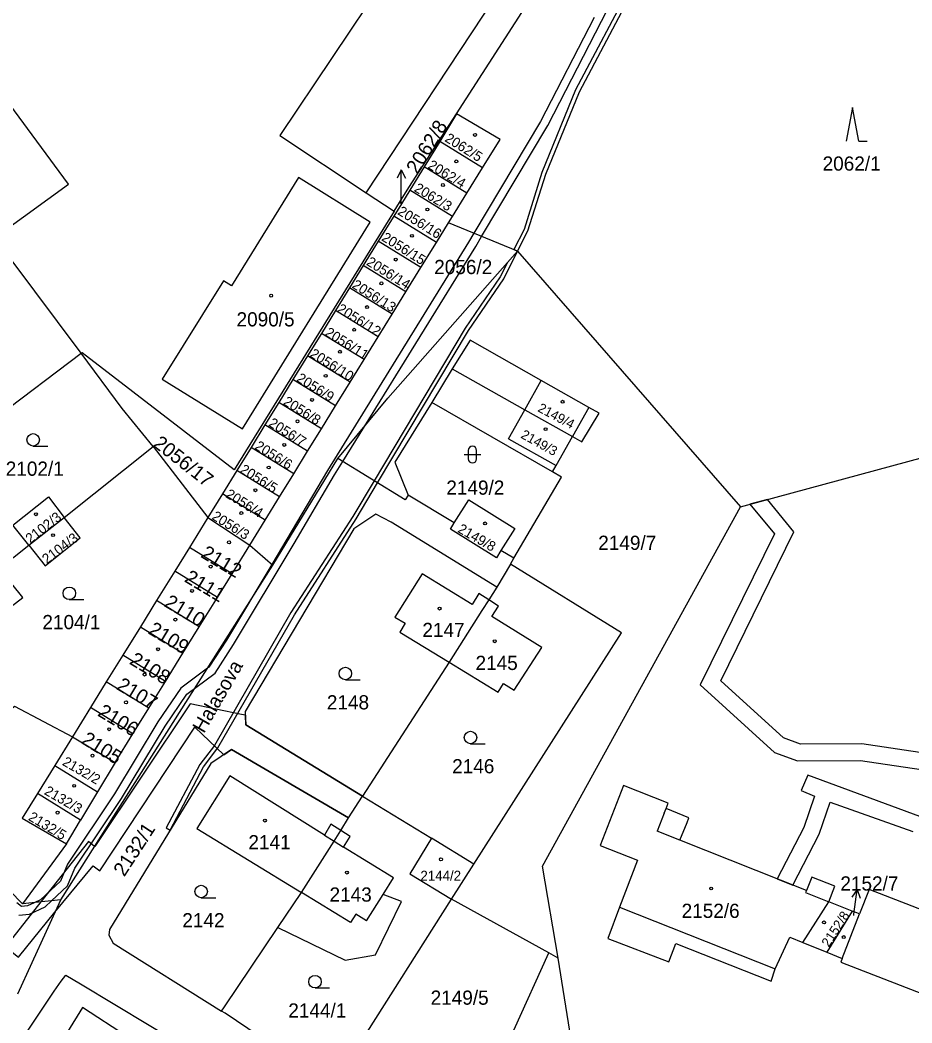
# Model space of a CAD drawing. Extents: x -869103 to -863415, y -1015889 to -1012477.
# Drawn here: x -866176.8 to -866069.9, y -1014663.5 to -1014543.4 of the extents above; entities that cross this region are included whole.
import ezdxf

# ---------------------------------------------------------------- set-up
doc = ezdxf.new("R2010")
doc.units = 0
for name, color, linetype in [('Hranice parcel', 7, 'Continuous'), ('Parcelní čísla', 7, 'Continuous'), ('Pop  PČ popisy', 7, 'Continuous'), ('Vnitřní kresba', 7, 'Continuous'), ('Věcná břemena k části', 7, 'Continuous'), ('Značky budov', 7, 'Continuous'), ('Značky kultur', 7, 'Continuous')]:
    doc.layers.add(name, color=color, linetype=linetype)

msp = doc.modelspace()

# ---------------------------------------------------------------- linework, layer by layer
at = {"layer": 'Hranice parcel'}
for p, q in [((-866124.45, -1014554.62), (-866107.43, -1014528.11)), ((-866124.45, -1014554.62), (-866126.47, -1014557.93)), ((-866119.24, -1014557.68), (-866124.45, -1014554.62)), ((-866121.35, -1014561.08), (-866119.24, -1014557.68)), ((-866126.47, -1014557.93), (-866128.34, -1014560.97)), ((-866121.35, -1014561.08), (-866126.47, -1014557.93)), ((-866128.34, -1014560.97), (-866130.06, -1014563.76)), ((-866123.23, -1014564.12), (-866128.34, -1014560.97)), ((-866123.23, -1014564.12), (-866121.35, -1014561.08)), ((-866130.06, -1014563.76), (-866131.07, -1014565.4)), ((-866124.95, -1014566.91), (-866130.06, -1014563.76)), ((-866124.95, -1014566.91), (-866123.23, -1014564.12)), ((-866131.07, -1014565.4), (-866131.99, -1014566.89)), ((-866131.92, -1014566.3), (-866131.28, -1014565.26)), ((-866131.07, -1014565.4), (-866131.28, -1014565.26)), ((-866131.99, -1014566.89), (-866133.85, -1014569.89)), ((-866126.88, -1014570.04), (-866131.99, -1014566.89)), ((-866125.43, -1014567.69), (-866124.95, -1014566.91)), ((-866126.88, -1014570.04), (-866125.43, -1014567.69)), ((-866117.16, -1014571.07), (-866125.43, -1014567.69)), ((-866133.85, -1014569.89), (-866135.64, -1014572.8)), ((-866128.73, -1014573.04), (-866133.85, -1014569.89)), ((-866128.73, -1014573.04), (-866126.88, -1014570.04)), ((-866169.45, -1014583.3), (-866177.83, -1014572.07)), ((-866117.16, -1014571.07), (-866090.45, -1014601.7)), ((-866135.64, -1014572.8), (-866137.29, -1014575.47)), ((-866130.53, -1014575.96), (-866135.64, -1014572.8)), ((-866130.53, -1014575.96), (-866128.73, -1014573.04)), ((-866137.29, -1014575.47), (-866138.96, -1014578.17)), ((-866132.17, -1014578.62), (-866137.29, -1014575.47)), ((-866132.17, -1014578.62), (-866130.53, -1014575.96)), ((-866138.96, -1014578.17), (-866140.65, -1014580.92)), ((-866133.84, -1014581.33), (-866138.96, -1014578.17)), ((-866133.84, -1014581.33), (-866132.17, -1014578.62)), ((-866140.65, -1014580.92), (-866142.3, -1014583.6)), ((-866135.54, -1014584.07), (-866140.65, -1014580.92)), ((-866135.54, -1014584.07), (-866133.84, -1014581.33)), ((-866122.85, -1014581.75), (-866125, -1014585.17)), ((-866208.54, -1014612.93), (-866169.45, -1014583.3)), ((-866142.3, -1014583.6), (-866144.06, -1014586.45)), ((-866137.19, -1014586.75), (-866142.3, -1014583.6)), ((-866137.19, -1014586.75), (-866135.54, -1014584.07)), ((-866125, -1014585.17), (-866127.43, -1014589.19)), ((-866144.06, -1014586.45), (-866145.76, -1014589.2)), ((-866138.95, -1014589.6), (-866144.06, -1014586.45)), ((-866138.95, -1014589.6), (-866137.19, -1014586.75)), ((-866145.76, -1014589.2), (-866147.42, -1014591.89)), ((-866140.65, -1014592.36), (-866145.76, -1014589.2)), ((-866140.65, -1014592.36), (-866138.95, -1014589.6)), ((-866112.98, -1014597.52), (-866127.43, -1014589.19)), ((-866109.45, -1014593.92), (-866107.38, -1014590.5)), ((-866147.42, -1014591.89), (-866149.08, -1014594.59)), ((-866142.31, -1014595.04), (-866147.42, -1014591.89)), ((-866142.31, -1014595.04), (-866140.65, -1014592.36)), ((-866110.58, -1014593.28), (-866109.45, -1014593.92)), ((-866171.49, -1014602.97), (-866160.79, -1014594.49)), ((-866160.79, -1014594.49), (-866154.24, -1014602.99)), ((-866149.08, -1014594.59), (-866150.79, -1014597.36)), ((-866143.97, -1014597.74), (-866149.08, -1014594.59)), ((-866143.97, -1014597.74), (-866142.31, -1014595.04)), ((-866150.79, -1014597.36), (-866152.52, -1014600.15)), ((-866145.68, -1014600.51), (-866150.79, -1014597.36)), ((-866145.68, -1014600.51), (-866143.97, -1014597.74)), ((-866152.52, -1014600.15), (-866154.24, -1014602.99)), ((-866147.4, -1014603.3), (-866152.52, -1014600.15)), ((-866147.4, -1014603.3), (-866145.68, -1014600.51)), ((-866124.73, -1014603.61), (-866130.27, -1014600.3)), ((-866114.18, -1014644.74), (-866090.45, -1014601.7)), ((-866175.71, -1014606.31), (-866171.49, -1014602.97)), ((-866154.24, -1014602.99), (-866156.44, -1014606.56)), ((-866154.24, -1014602.99), (-866149.24, -1014606.31)), ((-866149.24, -1014606.31), (-866147.4, -1014603.3)), ((-866179.24, -1014609.1), (-866175.71, -1014606.31)), ((-866156.44, -1014606.56), (-866158.2, -1014609.4)), ((-866151.34, -1014609.72), (-866156.44, -1014606.56)), ((-866151.34, -1014609.72), (-866149.24, -1014606.31)), ((-866117.6, -1014607.87), (-866119.15, -1014606.94)), ((-866118.02, -1014608.59), (-866117.6, -1014607.87)), ((-866118.02, -1014608.59), (-866119.64, -1014611.32)), ((-866158.2, -1014609.4), (-866160.39, -1014612.92)), ((-866153.1, -1014612.57), (-866158.2, -1014609.4)), ((-866153.1, -1014612.57), (-866151.34, -1014609.72)), ((-866119.64, -1014611.32), (-866120.6, -1014612.84)), ((-866160.39, -1014612.92), (-866162.33, -1014616.07)), ((-866155.29, -1014616.09), (-866160.39, -1014612.92)), ((-866155.29, -1014616.09), (-866153.1, -1014612.57)), ((-866162.33, -1014616.07), (-866164.43, -1014619.46)), ((-866162.33, -1014616.07), (-866157.24, -1014619.23)), ((-866157.24, -1014619.23), (-866155.29, -1014616.09)), ((-866164.43, -1014619.46), (-866166.42, -1014622.67)), ((-866159.34, -1014622.62), (-866164.43, -1014619.46)), ((-866159.34, -1014622.62), (-866157.24, -1014619.23)), ((-866125.36, -1014620.3), (-866135.73, -1014636.36)), ((-866166.42, -1014622.67), (-866168.33, -1014625.75)), ((-866161.33, -1014625.82), (-866166.42, -1014622.67)), ((-866161.33, -1014625.82), (-866159.34, -1014622.62)), ((-866168.33, -1014625.75), (-866170.48, -1014629.26)), ((-866163.24, -1014628.9), (-866168.33, -1014625.75)), ((-866163.24, -1014628.9), (-866161.33, -1014625.82)), ((-866170.48, -1014629.26), (-866172.59, -1014632.7)), ((-866170.48, -1014629.26), (-866165.36, -1014632.35)), ((-866165.36, -1014632.35), (-866163.24, -1014628.9)), ((-866172.59, -1014632.7), (-866174.66, -1014636.04)), ((-866172.59, -1014632.7), (-866167.48, -1014635.86)), ((-866165.36, -1014632.35), (-866167.48, -1014635.86)), ((-866176.45, -1014649.28), (-866189.43, -1014635.95)), ((-866169.51, -1014639.24), (-866174.66, -1014636.04)), ((-866167.48, -1014635.86), (-866169.51, -1014639.24)), ((-866137.42, -1014638.98), (-866135.73, -1014636.36)), ((-866135.73, -1014636.36), (-866127.48, -1014641.4)), ((-866171.21, -1014642.07), (-866169.51, -1014639.24)), ((-866138.34, -1014640.47), (-866137.42, -1014638.98)), ((-866122.4, -1014644.5), (-866127.48, -1014641.4)), ((-866171.21, -1014642.07), (-866176.45, -1014649.28)), ((-866125.08, -1014648.72), (-866122.4, -1014644.5)), ((-866112.28, -1014655.76), (-866114.18, -1014644.74)), ((-866145.86, -1014652.11), (-866143.03, -1014647.92)), ((-866139.54, -1014671.48), (-866125.08, -1014648.72)), ((-866113.39, -1014655.15), (-866125.08, -1014648.72)), ((-866082.99, -1014653.89), (-866079.87, -1014649.02)), ((-866077.08, -1014650.13), (-866080.12, -1014655.06)), ((-866077.08, -1014650.13), (-866079.87, -1014649.02)), ((-866076.19, -1014650.48), (-866077.08, -1014650.13)), ((-866078.26, -1014655.81), (-866076.19, -1014650.48)), ((-866145.86, -1014652.11), (-866137.82, -1014656.03)), ((-866082.99, -1014653.89), (-866080.12, -1014655.06)), ((-866117.62, -1014664.39), (-866113.39, -1014655.15)), ((-866112.28, -1014655.76), (-866113.39, -1014655.15)), ((-866106.61, -1014691.48), (-866112.28, -1014655.76)), ((-866080.12, -1014655.06), (-866078.26, -1014655.81)), ((-866169.52, -1014658.85), (-866155.34, -1014667.36))]:
    msp.add_line(p, q, dxfattribs=at)
for points in [[(-866107.43, -1014528.11), (-866110.3, -1014526.21), (-866120.39, -1014519.51), (-866122.95, -1014523.34), (-866123.79, -1014522.78), (-866126.44, -1014526.72), (-866125.6, -1014527.29), (-866130.47, -1014534.56), (-866131.3, -1014534), (-866133.95, -1014537.94), (-866133.11, -1014538.51), (-866145.63, -1014557.21), (-866135.28, -1014564.07), (-866131.92, -1014566.3)], [(-866178.82, -1014568.76), (-866170.96, -1014563.04), (-866184.47, -1014544.7), (-866186.91, -1014546.37), (-866188.24, -1014544.55), (-866193.65, -1014548.46), (-866178.82, -1014568.76)], [(-866131.28, -1014565.26), (-866130.16, -1014563.45), (-866124.45, -1014554.62)], [(-866151.43, -1014575.24), (-866152.4, -1014574.64), (-866159.72, -1014586.4), (-866150.12, -1014592.34), (-866134.8, -1014567.59), (-866143.4, -1014562.27), (-866151.43, -1014575.24)], [(-866131.92, -1014566.3), (-866151.1, -1014597.26), (-866169.33, -1014583.25), (-866169.45, -1014583.3)], [(-866138.67, -1014595.91), (-866132.68, -1014588.69), (-866117.16, -1014571.07)], [(-866090.45, -1014601.7), (-866029.87, -1014585.29), (-866025.95, -1014584.52), (-866014.11, -1014582.2), (-865998.14, -1014580.62), (-865993.54, -1014580.23)], [(-866107.38, -1014590.5), (-866108.62, -1014589.8), (-866114.31, -1014586.58), (-866122.85, -1014581.75)], [(-866160.79, -1014594.49), (-866164.53, -1014589.91), (-866169.45, -1014583.3)], [(-866125, -1014585.17), (-866116.28, -1014590.08), (-866110.58, -1014593.28)], [(-866127.43, -1014589.19), (-866131.84, -1014596.37), (-866130.27, -1014600.3)], [(-866112.98, -1014597.52), (-866112.54, -1014596.76), (-866110.58, -1014593.28)], [(-866149.24, -1014606.31), (-866146.49, -1014608.71), (-866138.67, -1014595.91)], [(-866130.27, -1014600.3), (-866130.62, -1014600.87), (-866138.67, -1014595.91)], [(-866117.6, -1014607.87), (-866111.9, -1014598.14), (-866112.98, -1014597.52)], [(-866175.71, -1014606.31), (-866177.64, -1014603.88), (-866173.36, -1014600.49), (-866171.49, -1014602.97)], [(-866124.73, -1014603.61), (-866123, -1014600.85), (-866117.5, -1014604.29), (-866119.15, -1014606.94)], [(-866175.71, -1014606.31), (-866173.75, -1014608.78), (-866169.57, -1014605.4), (-866171.49, -1014602.97)], [(-866119.64, -1014611.32), (-866132.3, -1014603.56), (-866134.12, -1014602.58), (-866136.75, -1014604.34), (-866149.78, -1014626.23), (-866149.69, -1014627.83), (-866135.73, -1014636.36)], [(-866119.15, -1014606.94), (-866119.69, -1014607.8), (-866125.19, -1014604.36), (-866124.73, -1014603.61)], [(-866179.94, -1014615.25), (-866176.43, -1014612.56), (-866179.24, -1014609.1)], [(-866122.4, -1014644.5), (-866104.72, -1014616.78), (-866118.02, -1014608.59)], [(-866120.6, -1014612.84), (-866121.78, -1014612.09), (-866122.59, -1014613.41), (-866128.57, -1014609.73), (-866131.86, -1014614.91), (-866130.61, -1014615.65), (-866131.25, -1014616.7), (-866125.36, -1014620.3)], [(-866125.36, -1014620.3), (-866119.47, -1014623.89), (-866118.84, -1014622.87), (-866117.55, -1014623.66), (-866114.26, -1014618.54), (-866120.23, -1014614.86), (-866119.44, -1014613.59), (-866120.6, -1014612.84)], [(-866120.6, -1014612.84), (-866121.42, -1014614.14), (-866125.36, -1014620.3)], [(-866189.43, -1014635.95), (-866177.43, -1014625.6), (-866170.48, -1014629.26)], [(-866137.42, -1014638.98), (-866151.43, -1014630.77), (-866153.91, -1014632.46), (-866166.04, -1014652.32), (-866166.1, -1014653.02), (-866165.62, -1014653.96), (-866152.61, -1014662.11)], [(-866138.34, -1014640.47), (-866139.53, -1014639.73), (-866140.3, -1014641.05), (-866151.63, -1014633.94), (-866155.57, -1014640.25), (-866143.03, -1014647.92)], [(-866079.87, -1014649.02), (-866079.13, -1014647.16), (-866081.91, -1014646.05), (-866082.55, -1014647.66), (-866097.7, -1014641.65), (-866096.84, -1014639.5), (-866096.62, -1014638.95), (-866099.37, -1014637.86), (-866099.11, -1014637.22), (-866104.45, -1014635.07), (-866107.27, -1014642.28), (-866102.77, -1014644.04), (-866104.93, -1014649.67), (-866106.33, -1014653.41), (-866099.04, -1014656.22), (-866098.19, -1014654.01), (-866086.78, -1014658.52), (-866086.28, -1014657.05), (-866084.53, -1014653.26), (-866082.99, -1014653.89)], [(-866174.66, -1014636.04), (-866176.49, -1014638.99), (-866171.21, -1014642.07)], [(-866143.03, -1014647.92), (-866139.14, -1014641.77), (-866138.34, -1014640.47)], [(-866137.82, -1014656.03), (-866134.16, -1014655.38), (-866131.04, -1014648.97), (-866133.26, -1014648.15), (-866132, -1014646.15), (-866138.02, -1014642.46), (-866137.21, -1014641.18), (-866138.34, -1014640.47)], [(-866127.48, -1014641.4), (-866130.08, -1014645.67), (-866125.08, -1014648.72)], [(-866043.42, -1014659.81), (-866075.04, -1014647.54), (-866076.19, -1014650.48)], [(-866177.02, -1014660.06), (-866171.88, -1014648.78), (-866176.45, -1014649.28)], [(-866152.61, -1014662.11), (-866152.28, -1014661.62), (-866145.86, -1014652.11)], [(-866078.26, -1014655.81), (-866078.44, -1014656.26), (-866046.78, -1014668.51)], [(-866190.74, -1014687.37), (-866187.95, -1014682.66), (-866172.66, -1014659.71), (-866171.82, -1014658.54)], [(-866171.82, -1014658.54), (-866171.28, -1014657.79), (-866169.52, -1014658.85)], [(-866163.89, -1014665.2), (-866169.27, -1014661.7), (-866173.19, -1014668.02), (-866166.56, -1014672.14)], [(-866139.54, -1014671.48), (-866145.29, -1014667.05), (-866152.17, -1014662.38), (-866152.61, -1014662.11)]]:
    msp.add_lwpolyline(points, dxfattribs=at)
at = {"layer": 'Pop  PČ popisy'}
for p, q in [((-866131.08, -1014561.33), (-866131.58, -1014562.33)), ((-866131.08, -1014564.33), (-866131.08, -1014561.33)), ((-866131.08, -1014561.33), (-866130.58, -1014562.33)), ((-866131.09, -1014565.28), (-866131.08, -1014564.33)), ((-866076.48, -1014647.54), (-866077.1, -1014648.47)), ((-866076.85, -1014650.52), (-866076.48, -1014647.54)), ((-866076.48, -1014647.54), (-866076.11, -1014648.6)), ((-866076.87, -1014650.66), (-866076.85, -1014650.52))]:
    msp.add_line(p, q, dxfattribs=at)
at = {"layer": 'Vnitřní kresba'}
for p, q in [((-866135.28, -1014564.07), (-866110.3, -1014526.21)), ((-866116.28, -1014590.08), (-866114.31, -1014586.58)), ((-866118.23, -1014593.56), (-866116.28, -1014590.08)), ((-866108.62, -1014589.8), (-866110.58, -1014593.28)), ((-866118.23, -1014593.56), (-866112.54, -1014596.76)), ((-866171.88, -1014648.78), (-866146.49, -1014608.71)), ((-866099.58, -1014638.42), (-866099.37, -1014637.86)), ((-866099.58, -1014638.42), (-866100.43, -1014640.56)), ((-866097.7, -1014641.65), (-866100.43, -1014640.56)), ((-866140.3, -1014641.05), (-866139.14, -1014641.77)), ((-866139.14, -1014641.77), (-866138.02, -1014642.46)), ((-866082.55, -1014647.66), (-866082.65, -1014647.91)), ((-866137.16, -1014651.51), (-866143.03, -1014647.92)), ((-866135.24, -1014651.31), (-866133.26, -1014648.15)), ((-866082.65, -1014647.91), (-866079.87, -1014649.02)), ((-866104.93, -1014649.67), (-866086.28, -1014657.05)), ((-866136.54, -1014650.5), (-866137.16, -1014651.51)), ((-866135.24, -1014651.31), (-866136.54, -1014650.5))]:
    msp.add_line(p, q, dxfattribs=at)
at = {"layer": 'Věcná břemena k části'}
for points in [[(-866176.89, -1014650.62), (-866175.61, -1014650.5), (-866173.76, -1014649.62), (-866172.98, -1014648.9), (-866171.06, -1014647.12), (-866170.21, -1014644.98), (-866164.6, -1014636.64), (-866159.39, -1014627.98), (-866156.76, -1014624.14), (-866153.4, -1014621.61), (-866151.19, -1014618.2), (-866143.93, -1014606.08), (-866139.07, -1014597.88), (-866138.08, -1014596.27), (-866135.48, -1014592.06), (-866122.17, -1014570.51), (-866121.46, -1014569.31), (-866113.52, -1014556.03), (-866107.09, -1014543.53), (-866101.82, -1014533.24)], [(-866107.97, -1014543.07), (-866114.4, -1014555.55), (-866122.4, -1014568.93), (-866123.03, -1014569.99), (-866139.93, -1014597.36), (-866144.79, -1014605.56), (-866146.61, -1014608.61), (-866152.03, -1014617.68), (-866154.14, -1014620.91), (-866157.5, -1014623.44), (-866160.23, -1014627.44), (-866165.44, -1014636.1), (-866171.09, -1014644.52), (-866171.9, -1014646.54), (-866174.32, -1014648.78), (-866175.05, -1014649.13), (-866175.87, -1014649.52), (-866176.59, -1014649.58), (-866177.16, -1014649.16)], [(-866068.16, -1014631.25), (-866075.92, -1014630.09), (-866083.25, -1014630.15), (-866085.3, -1014629.39), (-866092.8, -1014622.55), (-866084.05, -1014604.7), (-866087.23, -1014600.83), (-866089.33, -1014601.4), (-866086.39, -1014604.92), (-866095.26, -1014623.02), (-866086.36, -1014631.13), (-866083.61, -1014632.15), (-866076.06, -1014632.09), (-866068.82, -1014633.17)], [(-866068.95, -1014638.79), (-866082.4, -1014633.86), (-866083.18, -1014635.7), (-866081.58, -1014636.38), (-866082.85, -1014640.12), (-866086.06, -1014646.27), (-866084.19, -1014647.01), (-866081.01, -1014640.9), (-866079.71, -1014637.1), (-866069.8, -1014640.59)]]:
    msp.add_lwpolyline(points, dxfattribs=at)
for points in [[(-866095.02, -1014541.63), (-866094.65, -1014540.37), (-866095.13, -1014540.23), (-866095.36, -1014541.01), (-866099.49, -1014539.82), (-866103.45, -1014539.02), (-866110.2, -1014551.76), (-866114.25, -1014561.67), (-866116.38, -1014568.46), (-866117.6, -1014570.89), (-866117.16, -1014571.07), (-866115.92, -1014568.64), (-866113.78, -1014561.84), (-866109.74, -1014551.98), (-866103.19, -1014539.58), (-866099.61, -1014540.3)], [(-866117.16, -1014571.07), (-866118.37, -1014572.45), (-866119.22, -1014574.14), (-866123.45, -1014580.31), (-866134.34, -1014598.58), (-866136.9, -1014602.87), (-866144.3, -1014614.37), (-866153.48, -1014630.3), (-866155.2, -1014632.58), (-866159.26, -1014640.15), (-866158.77, -1014640.42), (-866154.78, -1014632.85), (-866153.06, -1014630.58), (-866143.88, -1014614.63), (-866136.48, -1014603.13), (-866133.92, -1014598.84), (-866123.03, -1014580.59), (-866118.78, -1014574.4)], [(-866174.27, -1014649.04), (-866178.51, -1014654.4), (-866176.95, -1014655.64), (-866172.57, -1014650.28), (-866168.01, -1014644.72), (-866167.2, -1014645.31), (-866155.8, -1014628.08), (-866152.36, -1014631.41), (-866151.43, -1014630.77), (-866137.42, -1014638.98), (-866135.73, -1014636.36), (-866149.69, -1014627.83), (-866149.76, -1014626.67), (-866150.22, -1014626.57), (-866156.38, -1014625.3), (-866167.8, -1014642.4), (-866167.82, -1014642.38), (-866168.55, -1014641.81)]]:
    msp.add_lwpolyline(points, close=True, dxfattribs=at)
at = {"layer": 'Značky budov'}
for centre in [(-866122.25, -1014557.15), (-866124.49, -1014560.32), (-866126.1, -1014563.15), (-866127.95, -1014566.08), (-866129.81, -1014569.24), (-866131.75, -1014572.08), (-866133.47, -1014574.93), (-866146.67, -1014576.41), (-866135.18, -1014577.77), (-866136.73, -1014580.49), (-866138.44, -1014583.12), (-866140.14, -1014586.01), (-866141.77, -1014588.89), (-866111.76, -1014589.11), (-866143.52, -1014591.46), (-866113.8, -1014592.4), (-866145.11, -1014594.29), (-866146.97, -1014596.99), (-866148.56, -1014599.72), (-866174.85, -1014602.59), (-866150.25, -1014602.45), (-866121.04, -1014603.69), (-866172.8, -1014605.1), (-866151.72, -1014605.96), (-866153.92, -1014608.86), (-866156.15, -1014611.78), (-866126.5, -1014613.89), (-866158.15, -1014615.21), (-866119.89, -1014617.81), (-866160.22, -1014618.77), (-866161.84, -1014621.8), (-866164.06, -1014625.12), (-866166.08, -1014628.35), (-866168.08, -1014631.51), (-866170.27, -1014635.13), (-866172.26, -1014638.34), (-866147.42, -1014639.29), (-866126.33, -1014643.93), (-866137.6, -1014645.52), (-866093.96, -1014647.43), (-866080.44, -1014651.49), (-866078.08, -1014653.25)]:
    msp.add_circle(centre, 0.175, dxfattribs=at)
at = {"layer": 'Značky kultur'}
for p, q in [((-866077.03, -1014553.88), (-866077.78, -1014557.88)), ((-866076.28, -1014557.88), (-866077.03, -1014553.88)), ((-866076.28, -1014557.88), (-866075.28, -1014557.88)), ((-866175.18, -1014594.43), (-866173.43, -1014594.43)), ((-866123.56, -1014595.45), (-866121.56, -1014595.45)), ((-866123.06, -1014594.95), (-866123.06, -1014595.95)), ((-866122.06, -1014595.95), (-866122.06, -1014594.95)), ((-866170.86, -1014612.81), (-866169.11, -1014612.81)), ((-866137.78, -1014622.42), (-866136.03, -1014622.42)), ((-866122.79, -1014630.08), (-866121.04, -1014630.08)), ((-866155.06, -1014648.53), (-866153.31, -1014648.53)), ((-866141.42, -1014659.34), (-866139.67, -1014659.34))]:
    msp.add_line(p, q, dxfattribs=at)
for centre in [(-866175.18, -1014593.68), (-866170.86, -1014612.06), (-866137.78, -1014621.67), (-866122.79, -1014629.33), (-866155.06, -1014647.78), (-866141.42, -1014658.59)]:
    msp.add_circle(centre, 0.75, dxfattribs=at)
for centre, start, end in [((-866122.56, -1014594.95), 0, 180), ((-866122.56, -1014595.95), 180, 359.9879)]:
    msp.add_arc(centre, 0.5, start, end, dxfattribs=at)

# ---------------------------------------------------------------- texts
at = {"layer": 'Parcelní čísla'}
for s, height, rotation, p in [('2062/8', 1.7, 58, (-866129.17, -1014561.96)), ('2062/5', 1.19, 328, (-866125.97, -1014557.85)), ('2062/4', 1.19, 329, (-866127.99, -1014561.08)), ('2062/3', 1.19, 329, (-866129.64, -1014563.84)), ('2056/16', 1.19, 328, (-866131.62, -1014566.6)), ('2056/15', 1.19, 328, (-866133.54, -1014569.73)), ('2056/14', 1.19, 328, (-866135.36, -1014572.66)), ('2056/13', 1.19, 328, (-866137.08, -1014575.4)), ('2056/12', 1.19, 328, (-866138.88, -1014578.28)), ('2056/11', 1.19, 328, (-866140.33, -1014581.11)), ('2056/10', 1.19, 328, (-866142.14, -1014583.66)), ('2056/9', 1.19, 328, (-866143.73, -1014586.59)), ('2056/8', 1.19, 328, (-866145.33, -1014589.38)), ('2149/4', 1.139, 332, (-866114.83, -1014590.22)), ('2056/7', 1.19, 328, (-866147.08, -1014591.96)), ('2149/3', 1.139, 331, (-866116.86, -1014593.39)), ('2056/17', 1.7, 322, (-866160.93, -1014594.37)), ('2056/6', 1.19, 328, (-866148.73, -1014594.71)), ('2056/5', 1.19, 328, (-866150.51, -1014597.52)), ('2056/4', 1.19, 328, (-866152.24, -1014600.48)), ('2102/3', 1.19, 38, (-866175.52, -1014606.15)), ('2056/3', 1.19, 328, (-866153.88, -1014603.12)), ('2149/8', 1.19, 330, (-866124.42, -1014604.68)), ('2104/3', 1.19, 37, (-866173.55, -1014608.6)), ('2112', 1.7, 329, (-866155.21, -1014607.68)), ('2111', 1.7, 329, (-866157.18, -1014610.6)), ('2110', 1.7, 329, (-866159.6, -1014613.56)), ('2109', 1.7, 329, (-866161.52, -1014616.82)), ('2108', 1.7, 329, (-866163.76, -1014620.46)), ('2107', 1.7, 329, (-866165.31, -1014623.49)), ('2106', 1.7, 329, (-866167.57, -1014626.67)), ('2105', 1.7, 328, (-866169.53, -1014629.96)), ('2132/2', 1.19, 330, (-866171.79, -1014632.58)), ('2132/3', 1.19, 330, (-866173.95, -1014636.08)), ('2132/5', 1.19, 329, (-866175.85, -1014639.17)), ('2132/1', 1.7, 57, (-866164.27, -1014646.1)), ('2152/8', 1.139, 57, (-866079.87, -1014654.53))]:
    msp.add_text(s, height=height, rotation=rotation, dxfattribs=at).set_placement(p)
for s, height, p in [('2062/1', 1.7, (-866080.61, -1014561.43)), ('2056/2', 1.7, (-866127.14, -1014573.82)), ('2090/5', 1.7, (-866150.82, -1014580.09)), ('2102/1', 1.7, (-866178.47, -1014597.98)), ('2149/2', 1.7, (-866125.69, -1014600.25)), ('2149/7', 1.7, (-866107.49, -1014606.86)), ('2104/1', 1.7, (-866174.08, -1014616.36)), ('2147', 1.7, (-866128.56, -1014617.3)), ('2145', 1.7, (-866122.19, -1014621.25)), ('2148', 1.7, (-866140, -1014625.97)), ('2146', 1.7, (-866124.99, -1014633.63)), ('2141', 1.7, (-866149.4, -1014642.73)), ('2144/2', 1.19, (-866128.79, -1014646.49)), ('2152/7', 1.7, (-866078.48, -1014647.67)), ('2143', 1.7, (-866139.68, -1014649)), ('2152/6', 1.7, (-866097.5, -1014650.95)), ('2142', 1.7, (-866157.32, -1014652.08)), ('2149/5', 1.7, (-866127.57, -1014661.35)), ('2144/1', 1.7, (-866144.62, -1014662.89))]:
    msp.add_text(s, height=height, dxfattribs=at).set_placement(p)
at = {"layer": 'Pop  PČ popisy'}
msp.add_text('Halasova', height=1.7, rotation=60, dxfattribs=at).set_placement((-866154.73, -1014628.92))

doc.saveas('drawing.dxf')
